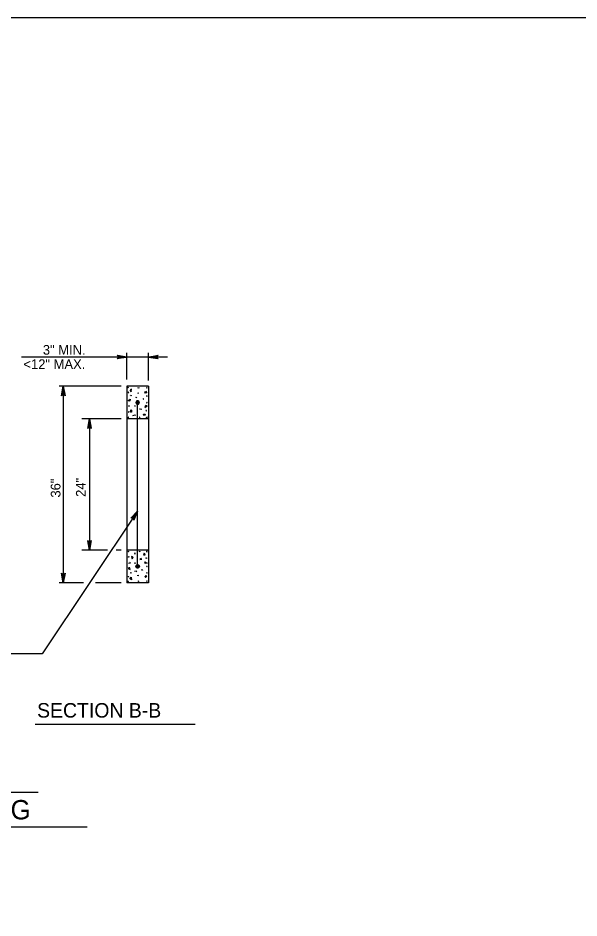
# Model space of a CAD drawing. Extents: x 2087776 to 2104538, y 970919 to 982612.
# Drawn here: x 2099719 to 2100289, y 977750 to 978665 of the extents above; entities that cross this region are included whole.
import ezdxf

# ---------------------------------------------------------------- set-up
doc = ezdxf.new("R2010")
doc.units = 0
doc.layers.add('1', color=7, linetype='Continuous')

msp = doc.modelspace()

# ---------------------------------------------------------------- linework, layer by layer
at = {"layer": '1'}
for p, q in [((2099870.6, 978320.61), (2099722.17, 978320.61)), ((2099829.24, 978297.66), (2099829.24, 978325.01)), ((2099851.46, 978296.8), (2099851.46, 978325.01)), ((2099823.43, 978291.04), (2099760.69, 978291.04)), ((2099764.76, 978291.04), (2099764.76, 978091.04)), ((2099829.24, 978291.04), (2099829.24, 978091.04)), ((2099851.46, 978291.04), (2099829.24, 978291.04)), ((2099851.46, 978291.04), (2099851.46, 978091.04)), ((2099840.35, 978107.7), (2099840.35, 978274.37)), ((2099823.43, 978257.7), (2099783.76, 978257.7)), ((2099791.43, 978257.7), (2099791.43, 978124.37)), ((2099851.46, 978257.7), (2099829.24, 978257.7)), ((2099840.35, 978163.97), (2099743.36, 978018.69)), ((2099809.55, 978124.37), (2099783.76, 978124.37)), ((2099823.43, 978124.37), (2099818.53, 978124.37)), ((2099851.46, 978124.37), (2099829.24, 978124.37)), ((2099785.15, 978091.04), (2099760.69, 978091.04)), ((2099823.43, 978091.04), (2099797.5, 978091.04)), ((2099851.46, 978091.04), (2099829.24, 978091.04)), ((2099743.36, 978018.69), (2099701.2, 978018.69)), ((2099736.25, 977947.17), (2099898.92, 977947.17)), ((2099739.14, 977877.88), (2099427.49, 977877.88)), ((2099789.08, 977842.41), (2099375.69, 977842.41))]:
    msp.add_line(p, q, dxfattribs=at)
for points in [[(2101519.11, 976815.01), (2101519.11, 978665.4), (2098940.37, 978665.4), (2098940.37, 976815.01), (2101519.11, 976815.01), (2101519.11, 976901.49), (2100862.94, 976901.49), (2100862.94, 977113.68), (2101519.11, 977113.68), (2101519.11, 977208.71), (2100862.94, 977208.71), (2100862.94, 976815.01), (2101121.48, 976815.01), (2101121.48, 976901.49), (2101121.48, 976815.01), (2101374.1, 976815.01), (2101374.1, 976901.49), (2101374.1, 976861.08), (2101519.11, 976861.08)], [(2099829.24, 978320.61), (2099819.45, 978318.77), (2099819.83, 978319.04), (2099820.21, 978319.3), (2099820.4, 978319.62), (2099820.59, 978319.95), (2099820.65, 978320.28), (2099820.71, 978320.61), (2099820.65, 978320.94), (2099820.59, 978321.27), (2099820.4, 978321.59), (2099820.21, 978321.92), (2099819.83, 978322.18), (2099819.45, 978322.44), (2099829.24, 978320.61), (2099819.83, 978322.18), (2099820.21, 978321.92), (2099829.24, 978320.61), (2099820.4, 978321.59), (2099820.59, 978321.27), (2099829.24, 978320.61), (2099820.65, 978320.94), (2099820.71, 978320.61), (2099829.24, 978320.61), (2099820.65, 978320.28), (2099820.59, 978319.95), (2099829.24, 978320.61), (2099820.4, 978319.62), (2099820.21, 978319.3), (2099829.24, 978320.61), (2099819.83, 978319.04)], [(2099851.46, 978320.61), (2099861.25, 978322.44), (2099860.87, 978322.18), (2099860.5, 978321.92), (2099860.3, 978321.59), (2099860.11, 978321.27), (2099860.05, 978320.94), (2099859.99, 978320.61), (2099860.05, 978320.28), (2099860.11, 978319.95), (2099860.3, 978319.62), (2099860.5, 978319.3), (2099860.87, 978319.04), (2099861.25, 978318.77), (2099851.46, 978320.61), (2099860.87, 978319.04), (2099860.5, 978319.3), (2099851.46, 978320.61), (2099860.3, 978319.62), (2099860.11, 978319.95), (2099851.46, 978320.61), (2099860.05, 978320.28), (2099859.99, 978320.61), (2099851.46, 978320.61), (2099860.05, 978320.94), (2099860.11, 978321.27), (2099851.46, 978320.61), (2099860.3, 978321.59), (2099860.5, 978321.92), (2099851.46, 978320.61), (2099860.87, 978322.18)], [(2099764.76, 978291.04), (2099766.59, 978281.25), (2099766.33, 978281.63), (2099766.07, 978282), (2099765.74, 978282.2), (2099765.42, 978282.39), (2099765.09, 978282.45), (2099764.76, 978282.51), (2099764.43, 978282.45), (2099764.1, 978282.39), (2099763.78, 978282.2), (2099763.45, 978282), (2099763.19, 978281.63), (2099762.93, 978281.25), (2099764.76, 978291.04), (2099763.19, 978281.63), (2099763.45, 978282), (2099764.76, 978291.04), (2099763.78, 978282.2), (2099764.1, 978282.39), (2099764.76, 978291.04), (2099764.43, 978282.45), (2099764.76, 978282.51), (2099764.76, 978291.04), (2099765.09, 978282.45), (2099765.42, 978282.39), (2099764.76, 978291.04), (2099765.74, 978282.2), (2099766.07, 978282), (2099764.76, 978291.04), (2099766.33, 978281.63)], [(2099830.45, 978289.55), (2099830.83, 978289.32), (2099830.98, 978289.78), (2099830.6, 978290.01), (2099830.45, 978289.7)], [(2099840.92, 978288.87), (2099841.15, 978289.85), (2099841.6, 978288.94)], [(2099849.57, 978289.62), (2099849.34, 978289.24), (2099849.8, 978289.09), (2099850.03, 978289.47), (2099849.73, 978289.62)], [(2099831.04, 978285.08), (2099830.62, 978284.97), (2099830.83, 978284.55), (2099831.25, 978284.65), (2099831.15, 978284.97)], [(2099832.53, 978286.99), (2099833.6, 978285.18), (2099834.13, 978288.06), (2099832.85, 978287.1)], [(2099833.72, 978281.71), (2099833.49, 978280.95), (2099833.04, 978281.64)], [(2099840.84, 978283.41), (2099841.07, 978283.78), (2099840.62, 978283.94), (2099840.39, 978283.56), (2099840.69, 978283.41)], [(2099847.78, 978283.82), (2099848.39, 978285.79), (2099849.67, 978284.36), (2099847.93, 978283.82)], [(2099849.4, 978280.81), (2099849.78, 978280.58), (2099849.93, 978281.03), (2099849.55, 978281.26), (2099849.4, 978280.96)], [(2099830.83, 978276.45), (2099832.63, 978277.66), (2099832.41, 978275.92), (2099831.58, 978275.85), (2099830.83, 978276.45)], [(2099831, 978271.12), (2099831.97, 978270.89), (2099831.07, 978270.44)], [(2099837.96, 978270.9), (2099837.86, 978271.33), (2099837.43, 978271.12), (2099837.54, 978270.69), (2099837.86, 978270.79)], [(2099838.92, 978279.96), (2099839.45, 978279.11), (2099838.49, 978279.43)], [(2099845.89, 978277.83), (2099846.26, 978277.6), (2099846.41, 978278.05), (2099846.04, 978278.28), (2099845.89, 978277.98)], [(2099848.27, 978271.44), (2099847.74, 978269.41), (2099850.15, 978271.06), (2099848.56, 978271.29)], [(2099849.4, 978274.2), (2099849.78, 978273.97), (2099849.93, 978274.42), (2099849.55, 978274.65), (2099849.4, 978274.35)], [(2099830.88, 978264.66), (2099831.25, 978264.43), (2099831.4, 978264.89), (2099831.03, 978265.12), (2099830.88, 978264.82)], [(2099832.96, 978264.45), (2099833.38, 978266.8), (2099834.45, 978265.41), (2099833.92, 978264.56), (2099832.96, 978264.45)], [(2099843.07, 978267.12), (2099842.54, 978267.97), (2099844.77, 978267.65)], [(2099847.11, 978260.83), (2099846.16, 978262.64), (2099848.07, 978262.53), (2099847.22, 978260.93)], [(2099849.04, 978265.68), (2099849.46, 978265.78), (2099849.25, 978266.21), (2099848.83, 978266.1), (2099848.93, 978265.78)], [(2099791.43, 978257.7), (2099793.26, 978247.92), (2099793, 978248.29), (2099792.74, 978248.67), (2099792.41, 978248.87), (2099792.08, 978249.06), (2099791.75, 978249.12), (2099791.43, 978249.17), (2099791.1, 978249.12), (2099790.77, 978249.06), (2099790.44, 978248.87), (2099790.11, 978248.67), (2099789.85, 978248.29), (2099789.59, 978247.92), (2099791.43, 978257.7), (2099789.85, 978248.29), (2099790.11, 978248.67), (2099791.43, 978257.7), (2099790.44, 978248.87), (2099790.77, 978249.06), (2099791.43, 978257.7), (2099791.1, 978249.12), (2099791.43, 978249.17), (2099791.43, 978257.7), (2099791.75, 978249.12), (2099792.08, 978249.06), (2099791.43, 978257.7), (2099792.41, 978248.87), (2099792.74, 978248.67), (2099791.43, 978257.7), (2099793, 978248.29)], [(2099830.62, 978259.34), (2099830.72, 978258.91), (2099831.15, 978259.12), (2099831.04, 978259.55), (2099830.72, 978259.44)], [(2099835.62, 978261.15), (2099837.74, 978261.68), (2099837.42, 978260.72)], [(2099842.61, 978259.33), (2099842.23, 978259.56), (2099842.08, 978259.11), (2099842.46, 978258.88), (2099842.61, 978259.18)], [(2099850.21, 978259.34), (2099849.36, 978258.8), (2099849.68, 978259.76)], [(2099840.35, 978163.97), (2099836.44, 978154.82), (2099836.44, 978155.27), (2099836.43, 978155.73), (2099836.26, 978156.08), (2099836.1, 978156.42), (2099835.86, 978156.65), (2099835.61, 978156.88), (2099835.31, 978157.01), (2099835.01, 978157.15), (2099834.63, 978157.17), (2099834.24, 978157.19), (2099833.82, 978157.02), (2099833.39, 978156.85), (2099840.35, 978163.97), (2099833.82, 978157.02), (2099834.24, 978157.19), (2099840.35, 978163.97), (2099834.63, 978157.17), (2099835.01, 978157.15), (2099840.35, 978163.97), (2099835.31, 978157.01), (2099835.61, 978156.88), (2099840.35, 978163.97), (2099835.86, 978156.65), (2099836.1, 978156.42), (2099840.35, 978163.97), (2099836.26, 978156.08), (2099836.43, 978155.73), (2099840.35, 978163.97), (2099836.44, 978155.27)], [(2099791.43, 978124.37), (2099789.59, 978134.15), (2099789.85, 978133.78), (2099790.11, 978133.4), (2099790.44, 978133.21), (2099790.77, 978133.01), (2099791.1, 978132.96), (2099791.43, 978132.9), (2099791.75, 978132.96), (2099792.08, 978133.01), (2099792.41, 978133.21), (2099792.74, 978133.4), (2099793, 978133.78), (2099793.26, 978134.15), (2099791.43, 978124.37), (2099793, 978133.78), (2099792.74, 978133.4), (2099791.43, 978124.37), (2099792.41, 978133.21), (2099792.08, 978133.01), (2099791.43, 978124.37), (2099791.75, 978132.96), (2099791.43, 978132.9), (2099791.43, 978124.37), (2099791.1, 978132.96), (2099790.77, 978133.01), (2099791.43, 978124.37), (2099790.44, 978133.21), (2099790.11, 978133.4), (2099791.43, 978124.37), (2099789.85, 978133.78)], [(2099830.62, 978122.74), (2099830.72, 978123.17), (2099831.15, 978122.96), (2099831.04, 978122.53), (2099830.72, 978122.64)], [(2099830.88, 978117.41), (2099831.25, 978117.64), (2099831.4, 978117.19), (2099831.03, 978116.96), (2099830.88, 978117.26)], [(2099834.23, 978117.63), (2099834.66, 978115.5), (2099835.72, 978116.67), (2099835.19, 978117.31), (2099834.23, 978117.63)], [(2099836.89, 978120.93), (2099837.74, 978120.4), (2099837.42, 978121.36)], [(2099842.61, 978122.75), (2099842.23, 978122.52), (2099842.08, 978122.97), (2099842.46, 978123.2), (2099842.61, 978122.9)], [(2099844.34, 978115.66), (2099842.54, 978114.81), (2099844.77, 978115.13)], [(2099847.11, 978121.25), (2099846.16, 978119.44), (2099848.07, 978119.55), (2099847.22, 978121.15)], [(2099849.04, 978116.4), (2099849.46, 978116.3), (2099849.25, 978115.87), (2099848.83, 978115.97), (2099848.93, 978116.3)], [(2099850.21, 978122.74), (2099849.36, 978123.27), (2099849.68, 978122.32)], [(2099831, 978110.95), (2099833.24, 978111.18), (2099832.34, 978111.63)], [(2099837.96, 978111.18), (2099837.86, 978110.75), (2099837.43, 978110.96), (2099837.54, 978111.39), (2099837.86, 978111.28)], [(2099848.27, 978110.42), (2099847.74, 978112.45), (2099850.15, 978111.01), (2099848.56, 978110.78)], [(2099849.4, 978107.87), (2099849.78, 978108.1), (2099849.93, 978107.65), (2099849.55, 978107.42), (2099849.4, 978107.72)], [(2099764.76, 978091.04), (2099762.93, 978100.82), (2099763.19, 978100.44), (2099763.45, 978100.07), (2099763.78, 978099.87), (2099764.1, 978099.68), (2099764.43, 978099.62), (2099764.76, 978099.57), (2099765.09, 978099.62), (2099765.42, 978099.68), (2099765.74, 978099.87), (2099766.07, 978100.07), (2099766.33, 978100.44), (2099766.59, 978100.82), (2099764.76, 978091.04), (2099766.33, 978100.44), (2099766.07, 978100.07), (2099764.76, 978091.04), (2099765.74, 978099.87), (2099765.42, 978099.68), (2099764.76, 978091.04), (2099765.09, 978099.62), (2099764.76, 978099.57), (2099764.76, 978091.04), (2099764.43, 978099.62), (2099764.1, 978099.68), (2099764.76, 978091.04), (2099763.78, 978099.87), (2099763.45, 978100.07), (2099764.76, 978091.04), (2099763.19, 978100.44)], [(2099831.04, 978096.99), (2099830.62, 978097.1), (2099830.83, 978097.53), (2099831.25, 978097.42), (2099831.15, 978097.1)], [(2099830.83, 978105.62), (2099832.63, 978104.41), (2099832.41, 978106.15), (2099831.58, 978106.22), (2099830.83, 978105.62)], [(2099833.72, 978100.36), (2099833.49, 978101.34), (2099833.04, 978100.43)], [(2099838.92, 978102.12), (2099839.45, 978102.97), (2099837.22, 978102.65)], [(2099840.84, 978098.66), (2099841.07, 978098.29), (2099840.62, 978098.14), (2099840.39, 978098.51), (2099840.69, 978098.66)], [(2099844.62, 978104.25), (2099844.99, 978104.48), (2099845.14, 978104.03), (2099844.77, 978103.8), (2099844.62, 978104.1)], [(2099847.78, 978098.25), (2099848.39, 978096.28), (2099849.67, 978097.72), (2099847.93, 978098.25)], [(2099849.4, 978101.27), (2099849.78, 978101.49), (2099849.93, 978101.04), (2099849.55, 978100.81), (2099849.4, 978101.11)], [(2099830.45, 978092.52), (2099830.83, 978092.75), (2099830.98, 978092.3), (2099830.6, 978092.07), (2099830.45, 978092.37)], [(2099832.53, 978095.08), (2099833.6, 978096.89), (2099834.13, 978094.01), (2099832.85, 978094.97)], [(2099840.92, 978093.2), (2099841.15, 978092.22), (2099841.6, 978093.13)], [(2099849.57, 978092.45), (2099849.34, 978092.83), (2099849.8, 978092.98), (2099850.03, 978092.6), (2099849.73, 978092.45)]]:
    msp.add_lwpolyline(points, dxfattribs=at)
for points in [[(2099840.35, 978274.37), (2099840.52, 978274.45), (2099840.5, 978274.59), (2099840.23, 978274.61), (2099840.09, 978274.38), (2099840.23, 978274.09), (2099840.5, 978274.1), (2099840.67, 978274.26), (2099840.69, 978274.59), (2099840.52, 978274.81), (2099840.25, 978274.92), (2099839.88, 978274.76), (2099839.8, 978274.4), (2099839.92, 978274.01), (2099840.17, 978273.8), (2099840.59, 978273.82), (2099840.86, 978274.02), (2099840.95, 978274.38), (2099840.89, 978274.69), (2099840.73, 978274.95), (2099840.46, 978275.06), (2099840.1, 978275.13), (2099839.77, 978275.05), (2099839.56, 978274.74), (2099839.47, 978274.27), (2099839.68, 978273.76), (2099840.04, 978273.5), (2099840.52, 978273.5), (2099840.93, 978273.67), (2099841.21, 978274.02), (2099841.24, 978274.59), (2099841.02, 978274.99), (2099840.63, 978275.23), (2099840.23, 978275.37), (2099839.75, 978275.31), (2099839.41, 978274.99), (2099839.21, 978274.52), (2099839.33, 978273.78), (2099839.73, 978273.31), (2099840.3, 978273.21), (2099840.86, 978273.31), (2099841.29, 978273.63), (2099841.47, 978274.07), (2099841.45, 978274.74), (2099841.14, 978275.27), (2099840.69, 978275.53), (2099840.21, 978275.6), (2099839.8, 978275.55), (2099839.35, 978275.39), (2099839.04, 978274.95), (2099838.94, 978274.24), (2099839.12, 978273.61), (2099839.55, 978273.15), (2099840.06, 978272.96), (2099840.71, 978273), (2099841.32, 978273.21), (2099841.58, 978273.57), (2099841.8, 978274.19), (2099841.71, 978274.84), (2099841.5, 978275.29), (2099841.1, 978275.64), (2099840.68, 978275.83), (2099840.23, 978275.83), (2099839.75, 978275.81), (2099839.29, 978275.69), (2099839.04, 978275.46), (2099838.82, 978275.11), (2099838.68, 978274.76), (2099838.63, 978274.4), (2099838.7, 978273.96), (2099838.84, 978273.5), (2099839.13, 978273.12), (2099839.5, 978272.85), (2099839.96, 978272.72), (2099840.39, 978272.65), (2099840.89, 978272.75), (2099841.29, 978272.93), (2099841.66, 978273.25), (2099841.91, 978273.63), (2099842.05, 978274.02), (2099842.06, 978274.48), (2099841.93, 978275.02), (2099841.66, 978275.46), (2099841.37, 978275.74), (2099841, 978275.97), (2099840.61, 978276.05), (2099840.17, 978276.06), (2099839.68, 978275.97), (2099839.46, 978275.83), (2099839.13, 978275.53)], [(2099840.35, 978107.7), (2099840.52, 978107.62), (2099840.5, 978107.49), (2099840.23, 978107.46), (2099840.09, 978107.7), (2099840.23, 978107.98), (2099840.5, 978107.97), (2099840.67, 978107.81), (2099840.69, 978107.49), (2099840.52, 978107.26), (2099840.25, 978107.15), (2099839.88, 978107.32), (2099839.8, 978107.67), (2099839.92, 978108.06), (2099840.17, 978108.27), (2099840.59, 978108.25), (2099840.86, 978108.05), (2099840.95, 978107.7), (2099840.89, 978107.38), (2099840.73, 978107.12), (2099840.46, 978107.01), (2099840.1, 978106.94), (2099839.77, 978107.02), (2099839.56, 978107.33), (2099839.47, 978107.8), (2099839.68, 978108.31), (2099840.04, 978108.57), (2099840.52, 978108.57), (2099840.93, 978108.4), (2099841.21, 978108.05), (2099841.24, 978107.49), (2099841.02, 978107.09), (2099840.63, 978106.84), (2099840.23, 978106.7), (2099839.75, 978106.76), (2099839.41, 978107.09), (2099839.21, 978107.55), (2099839.33, 978108.29), (2099839.73, 978108.76), (2099840.3, 978108.86), (2099840.86, 978108.76), (2099841.29, 978108.44), (2099841.47, 978108), (2099841.45, 978107.33), (2099841.14, 978106.8), (2099840.69, 978106.54), (2099840.21, 978106.48), (2099839.8, 978106.52), (2099839.35, 978106.69), (2099839.04, 978107.12), (2099838.94, 978107.83), (2099839.12, 978108.46), (2099839.55, 978108.92), (2099840.06, 978109.11), (2099840.71, 978109.07), (2099841.32, 978108.86), (2099841.58, 978108.5), (2099841.8, 978107.88), (2099841.71, 978107.23), (2099841.5, 978106.78), (2099841.1, 978106.43), (2099840.68, 978106.25), (2099840.23, 978106.25), (2099839.75, 978106.27), (2099839.29, 978106.38), (2099839.04, 978106.61), (2099838.82, 978106.96), (2099838.68, 978107.32), (2099838.63, 978107.67), (2099838.7, 978108.12), (2099838.84, 978108.57), (2099839.13, 978108.96), (2099839.5, 978109.22), (2099839.96, 978109.36), (2099840.39, 978109.42), (2099840.89, 978109.32), (2099841.29, 978109.15), (2099841.66, 978108.82), (2099841.91, 978108.44), (2099842.05, 978108.05), (2099842.06, 978107.59), (2099841.93, 978107.05), (2099841.66, 978106.61), (2099841.37, 978106.33), (2099841, 978106.1), (2099840.61, 978106.02), (2099840.17, 978106.01), (2099839.68, 978106.1), (2099839.46, 978106.25), (2099839.13, 978106.54)]]:
    msp.add_spline(points, degree=3, dxfattribs=at)

# ---------------------------------------------------------------- texts
for s, height, p in [('3" MIN.', 9.843, (2099744, 978323.01)), ('<12" MAX.', 9.843, (2099724.31, 978308.45)), ('GRADE ADJUSTMENT RING', 19.685, (2099380.68, 977850.41))]:
    msp.add_text(s, height=height, dxfattribs=at).set_placement(p)
for s, height, rotation, p in [('36"', 9.843, 90, (2099761.91, 978177.69)), ('24"', 9.843, 90, (2099787.48, 978178.42)), ('SECTION B-B', 14.7638, 360, (2099738.16, 977953.94))]:
    msp.add_text(s, height=height, rotation=rotation, dxfattribs=at).set_placement(p)

doc.saveas('drawing.dxf')
